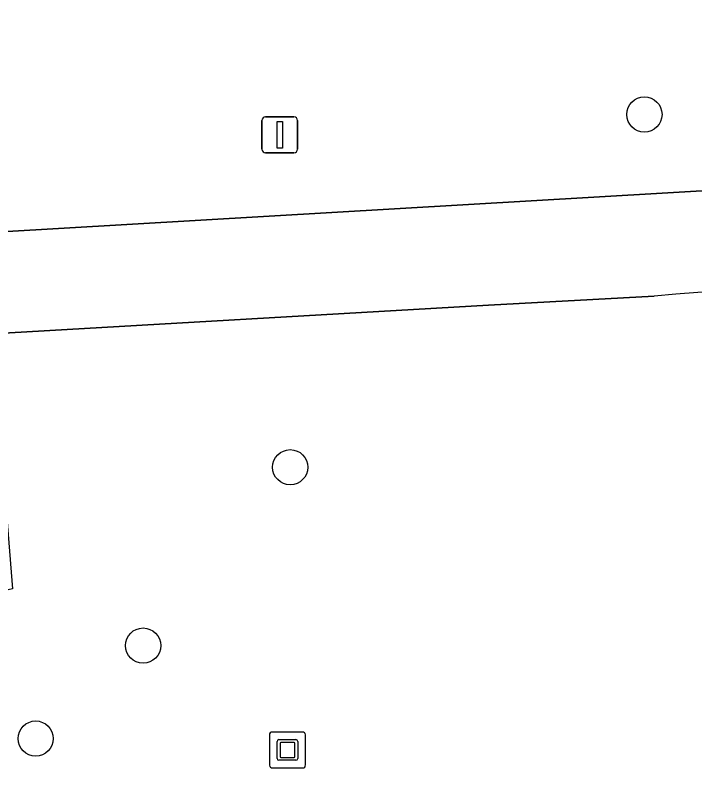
# Model space of a CAD drawing. Extents: x 160732 to 162107, y 387428 to 388479.
# Drawn here: x 160818.32 to 160837.22, y 388044.6 to 388065.89 of the extents above; entities that cross this region are included whole.
import ezdxf

# ---------------------------------------------------------------- set-up
doc = ezdxf.new("R2010")
doc.units = 0
for name, color, linetype in [('IMGEO_Berm_groen', 7, 'Continuous'), ('IMGEO_Boom', 7, 'Continuous'), ('IMGEO_Fietspad_gesloten', 7, 'Continuous'), ('IMGEO_Groenvoorziening', 7, 'Continuous'), ('IMGEO_Kunstobject', 7, 'Continuous'), ('IMGEO_Lichtmast', 7, 'Continuous')]:
    doc.layers.add(name, color=color, linetype=linetype)

msp = doc.modelspace()

# ---------------------------------------------------------------- linework, layer by layer
at = {"layer": 'IMGEO_Berm_groen'}
msp.add_lwpolyline([(160838.245, 388068.084), (160794.868, 388065.155), (160771.797, 388063.633), (160772.246, 388057.173), (160778.81, 388057.58), (160840.116, 388061.165)], dxfattribs=at)
at = {"layer": 'IMGEO_Boom'}
for centre in [(160835.818, 388063.133), (160825.967, 388053.323), (160821.878, 388048.363), (160818.889, 388045.777)]:
    msp.add_circle(centre, 0.489, dxfattribs=at)
at = {"layer": 'IMGEO_Fietspad_gesloten'}
for points in [[(160840.116, 388061.165), (160778.81, 388057.58), (160772.246, 388057.173)], [(160772.418, 388053.986), (160781.397, 388054.602), (160788.823, 388055.111), (160812.287, 388056.721), (160817.669, 388057.033), (160831.483, 388057.833), (160836.086, 388058.083)]]:
    msp.add_lwpolyline(points, dxfattribs=at)
msp.add_arc((160841.821, 387993.504), 64.833, 77.88402, 95.07507, dxfattribs=at)
at = {"layer": 'IMGEO_Groenvoorziening'}
msp.add_lwpolyline([(160836.086, 388058.083), (160831.483, 388057.833), (160817.669, 388057.033), (160818.246, 388049.937), (160794.894, 388044.605)], dxfattribs=at)
msp.add_arc((160841.821, 387993.504), 64.833, 77.88402, 95.07507, dxfattribs=at)
at = {"layer": 'IMGEO_Kunstobject'}
for p, q in [((160825.39, 388045.875), (160825.39, 388045.034)), ((160825.39, 388045.875), (160825.39, 388045.034)), ((160826.306, 388045.959), (160825.465, 388045.959)), ((160826.306, 388045.959), (160825.465, 388045.959)), ((160826.39, 388045.043), (160826.39, 388045.884)), ((160826.39, 388045.043), (160826.39, 388045.884)), ((160825.604, 388045.223), (160825.604, 388045.697)), ((160825.654, 388045.747), (160826.128, 388045.747)), ((160826.078, 388045.667), (160825.704, 388045.667)), ((160826.178, 388045.697), (160826.178, 388045.223)), ((160825.684, 388045.647), (160825.684, 388045.273)), ((160826.098, 388045.273), (160826.098, 388045.647)), ((160825.704, 388045.253), (160826.078, 388045.253)), ((160826.128, 388045.173), (160825.654, 388045.173)), ((160825.474, 388044.959), (160826.315, 388044.959)), ((160825.474, 388044.959), (160826.315, 388044.959))]:
    msp.add_line(p, q, dxfattribs=at)
for centre, radius, start, end in [((160825.468, 388045.881), 0.0779, 92.4484, 184.2845), ((160825.468, 388045.881), 0.0779, 92.4484, 184.2845), ((160826.312, 388045.881), 0.0779, 2.4484, 94.2845), ((160826.312, 388045.881), 0.0779, 2.4484, 94.2845), ((160825.654, 388045.697), 0.05, 90, 180), ((160825.704, 388045.647), 0.02, 90, 180), ((160826.078, 388045.647), 0.02, 360, 90), ((160826.128, 388045.697), 0.05, 360, 90), ((160825.704, 388045.273), 0.02, 180, 270), ((160826.078, 388045.273), 0.02, 270, 0), ((160825.468, 388045.037), 0.0779, 182.4484, 274.2845), ((160825.468, 388045.037), 0.0779, 182.4484, 274.2845), ((160825.654, 388045.223), 0.05, 180, 270), ((160826.128, 388045.223), 0.05, 270, 0), ((160826.312, 388045.037), 0.0779, 272.4484, 4.2845), ((160826.312, 388045.037), 0.0779, 272.4484, 4.2845)]:
    msp.add_arc(centre, radius, start, end, dxfattribs=at)
at = {"layer": 'IMGEO_Lichtmast'}
for p, q in [((160825.183, 388062.167), (160825.183, 388062.967)), ((160825.183, 388062.967), (160825.183, 388062.167)), ((160825.283, 388063.067), (160826.073, 388063.067)), ((160826.073, 388063.067), (160825.283, 388063.067)), ((160826.173, 388062.967), (160826.173, 388062.167)), ((160826.173, 388062.167), (160826.173, 388062.967)), ((160826.073, 388062.067), (160825.283, 388062.067)), ((160825.283, 388062.067), (160826.073, 388062.067))]:
    msp.add_line(p, q, dxfattribs=at)
msp.add_lwpolyline([(160825.603, 388062.942), (160825.753, 388062.942), (160825.753, 388062.192), (160825.603, 388062.192), (160825.603, 388062.942)], dxfattribs=at)
for centre, start, end in [((160825.283, 388062.967), 90, 180), ((160825.283, 388062.967), 90, 180), ((160826.073, 388062.967), 0, 90), ((160826.073, 388062.967), 360, 90), ((160825.283, 388062.167), 180, 270), ((160825.283, 388062.167), 180, 270), ((160826.073, 388062.167), 270, 0), ((160826.073, 388062.167), 270, 0)]:
    msp.add_arc(centre, 0.1, start, end, dxfattribs=at)

doc.saveas('drawing.dxf')
